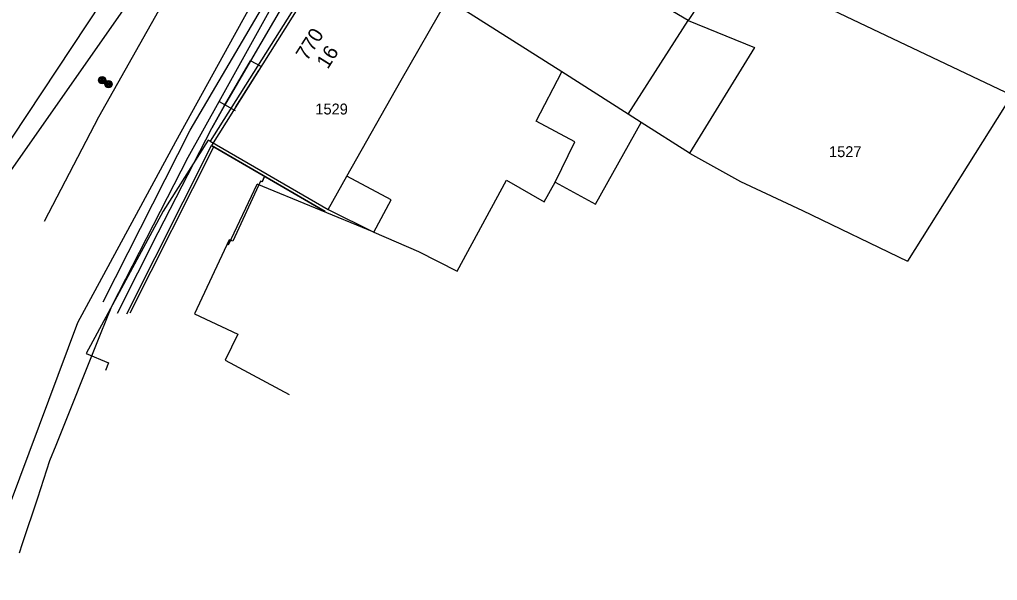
# Model space of a CAD drawing. Extents: x -601580 to 4, y -1204314 to 4.
# Drawn here: x -599005.3 to -598938.2, y -1204093.5 to -1204055 of the extents above; entities that cross this region are included whole.
import ezdxf

# ---------------------------------------------------------------- set-up
doc = ezdxf.new("R2010")
doc.units = 0
for name, color, linetype in [('00-INNOGY-NTL', 7, 'Continuous'), ('00-KN-HRANICE PARCEL', 7, 'Continuous'), ('00-KN-PARC. CISLA', 7, 'Continuous'), ('00-KN-VNITRNI KRESBA', 7, 'Continuous'), ('00-POLOHOPIS', 7, 'Continuous'), ('00-SITE KOM. KABEL', 7, 'Continuous'), ('00-VAK-VODA-RAD IGIS', 7, 'Continuous'), ('Vrstva 25', 7, 'Continuous')]:
    doc.layers.add(name, color=color, linetype=linetype)

# ---------------------------------------------------------------- blocks, each defined once
blk = doc.blocks.new('6.01A_950')
at = {"layer": 'Vrstva 25'}
for radius in [0.25, 0.2, 0.15, 0.1, 0.05]:
    blk.add_circle((0, 0), radius, dxfattribs=at)
blk = doc.blocks.new('6.01A_952')
at = {"layer": 'Vrstva 25'}
for radius in [0.25, 0.2, 0.15, 0.1, 0.05]:
    blk.add_circle((0, 0), radius, dxfattribs=at)

msp = doc.modelspace()

# ---------------------------------------------------------------- linework, layer by layer
at = {"layer": '00-INNOGY-NTL'}
msp.add_line((-598991.641, -1204060.589), (-598990.531, -1204061.209), dxfattribs=at)
msp.add_lwpolyline([(-599005.341, -1204091.589), (-599005.131, -1204090.939), (-599004.091, -1204087.809), (-599003.251, -1204085.249), (-599002.821, -1204084.189), (-598999.771, -1204076.569), (-598999.001, -1204074.639), (-598993.761, -1204064.399), (-598991.641, -1204060.589), (-598988.091, -1204054.209), (-598981.981, -1204044.629), (-598975.361, -1204035.079), (-598972.971, -1204031.749), (-598968.721, -1204025.819), (-598966.971, -1204023.099), (-598966.421, -1204022.349), (-598957.941, -1204009.119), (-598956.561, -1204006.979), (-598952.531, -1204001.229), (-598950.211, -1203997.919), (-598947.591, -1203994.199), (-598947.031, -1203993.329), (-598943.331, -1203987.639)], dxfattribs=at)
at = {"layer": '00-KN-HRANICE PARCEL'}
for p, q in [((-598983.321, -1204049.149), (-598992.241, -1204063.319)), ((-598956.161, -1204051.129), (-598937.191, -1204060.149)), ((-598937.191, -1204060.149), (-598944.361, -1204071.549)), ((-598965.781, -1204067.649), (-598962.651, -1204062.019)), ((-598959.341, -1204064.129), (-598962.651, -1204062.019))]:
    msp.add_line(p, q, dxfattribs=at)
for points in [[(-598962.651, -1204062.019), (-598963.551, -1204061.449), (-598968.091, -1204058.559), (-598975.941, -1204053.569), (-598976.311, -1204053.359), (-598983.321, -1204049.149)], [(-598956.731, -1204050.909), (-598959.431, -1204055.029), (-598954.871, -1204056.889), (-598959.341, -1204064.129)], [(-598992.241, -1204063.319), (-598992.381, -1204063.249), (-598995.481, -1204068.119), (-599000.771, -1204077.889), (-598999.241, -1204078.529), (-598999.441, -1204079.069)], [(-598992.241, -1204063.319), (-598984.151, -1204067.999), (-598981.021, -1204069.559), (-598977.951, -1204070.889), (-598975.281, -1204072.249)], [(-598959.341, -1204064.129), (-598955.821, -1204066.079), (-598951.571, -1204068.079), (-598944.361, -1204071.549)], [(-598975.281, -1204072.249), (-598971.891, -1204065.999), (-598969.321, -1204067.479), (-598968.551, -1204066.119), (-598965.781, -1204067.649)]]:
    msp.add_lwpolyline(points, dxfattribs=at)
at = {"layer": '00-KN-VNITRNI KRESBA'}
for p, q in [((-598959.431, -1204055.029), (-598961.911, -1204053.539)), ((-598979.141, -1204059.129), (-598975.941, -1204053.569)), ((-598963.551, -1204061.449), (-598959.431, -1204055.029)), ((-598969.861, -1204061.939), (-598968.091, -1204058.559)), ((-598982.861, -1204065.709), (-598979.141, -1204059.129)), ((-598967.201, -1204063.349), (-598969.861, -1204061.939)), ((-598968.551, -1204066.119), (-598967.201, -1204063.349)), ((-598990.981, -1204070.429), (-598989.031, -1204066.259)), ((-598981.021, -1204069.559), (-598989.031, -1204066.259)), ((-598984.151, -1204067.999), (-598982.861, -1204065.709)), ((-598979.811, -1204067.349), (-598982.861, -1204065.709)), ((-598981.021, -1204069.559), (-598979.811, -1204067.349))]:
    msp.add_line(p, q, dxfattribs=at)
at = {"layer": '00-POLOHOPIS'}
for p, q in [((-599007.274, -1204067.242), (-598982.336, -1204031.638)), ((-598999.904, -1204061.635), (-598993.668, -1204050.595)), ((-598993.627, -1204062.547), (-598987.019, -1204051.292)), ((-599019.319, -1204083.404), (-598999.692, -1204053.769)), ((-598990.489, -1204060.946), (-598988.919, -1204058.448)), ((-599003.634, -1204068.803), (-598999.904, -1204061.635)), ((-598999.59, -1204074.355), (-598993.627, -1204062.547)), ((-598997.979, -1204075.176), (-598992.166, -1204063.613)), ((-598984.359, -1204068.144), (-598992.166, -1204063.613)), ((-598997.735, -1204075.092), (-598992.01, -1204063.704)), ((-598988.675, -1204066.101), (-598988.789, -1204066.063)), ((-598988.675, -1204066.101), (-598988.518, -1204065.73))]:
    msp.add_line(p, q, dxfattribs=at)
for points in [[(-598978.568, -1204051.313), (-598983.082, -1204049.163), (-598992.166, -1204063.613), (-598992.166, -1204063.613), (-598984.359, -1204068.144)], [(-598984.359, -1204068.144), (-598988.518, -1204065.73), (-598988.675, -1204066.101), (-598988.789, -1204066.063), (-598990.703, -1204070.176), (-598990.94, -1204070.096), (-598993.327, -1204075.16), (-598990.354, -1204076.562), (-598991.231, -1204078.348), (-598986.825, -1204080.712)]]:
    msp.add_lwpolyline(points, dxfattribs=at)
at = {"layer": '00-SITE KOM. KABEL'}
for points in [[(-598978.131, -1204040.179), (-598981.811, -1204045.499), (-598983.971, -1204048.999), (-598987.181, -1204053.879), (-598989.491, -1204057.789)], [(-598998.611, -1204075.119), (-598995.831, -1204069.579), (-598992.141, -1204062.409), (-598991.271, -1204060.869), (-598989.491, -1204057.789)], [(-598989.491, -1204057.789), (-598991.271, -1204060.869)], [(-598988.751, -1204058.179), (-598989.491, -1204057.789)], [(-598991.271, -1204060.869), (-598992.141, -1204062.409)]]:
    msp.add_lwpolyline(points, dxfattribs=at)
at = {"layer": '00-VAK-VODA-RAD IGIS'}
msp.add_lwpolyline([(-598939.946, -1203977.592), (-598942.641, -1203981.348), (-598943.971, -1203984.228), (-598944.931, -1203985.818), (-598956.591, -1204003.418), (-598965.731, -1204017.208), (-598974.871, -1204031.008), (-598977.061, -1204033.198), (-598983.911, -1204044.168), (-598986.961, -1204049.468), (-598990.591, -1204056.048), (-598994.634, -1204063.36), (-599001.351, -1204075.798), (-599010.001, -1204098.838), (-599016.452, -1204114.902), (-599018.717, -1204120.54), (-599024.191, -1204130.198), (-599033.501, -1204145.528), (-599038.841, -1204153.758), (-599042.18, -1204157.387), (-599042.541, -1204158.028)], dxfattribs=at)

# ---------------------------------------------------------------- block references
at = {"layer": '00-POLOHOPIS', "rotation": -90.00000000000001}
for name, p in [('6.01A_952', (-598999.667, -1204059.117)), ('6.01A_950', (-598999.232, -1204059.396))]:
    msp.add_blockref(name, p, dxfattribs=at)

# ---------------------------------------------------------------- texts
at = {"layer": '00-KN-PARC. CISLA'}
for s, p in [('1529', (-598985.026, -1204061.479)), ('1527', (-598949.746, -1204064.409))]:
    msp.add_text(s, height=0.75, dxfattribs=at).set_placement(p)
at = {"layer": '00-POLOHOPIS'}
for s, p in [('770', (-598985.593, -1204057.855)), ('16', (-598984.173, -1204058.414))]:
    msp.add_text(s, height=1, rotation=57.84446, dxfattribs=at).set_placement(p)

doc.saveas('drawing.dxf')
